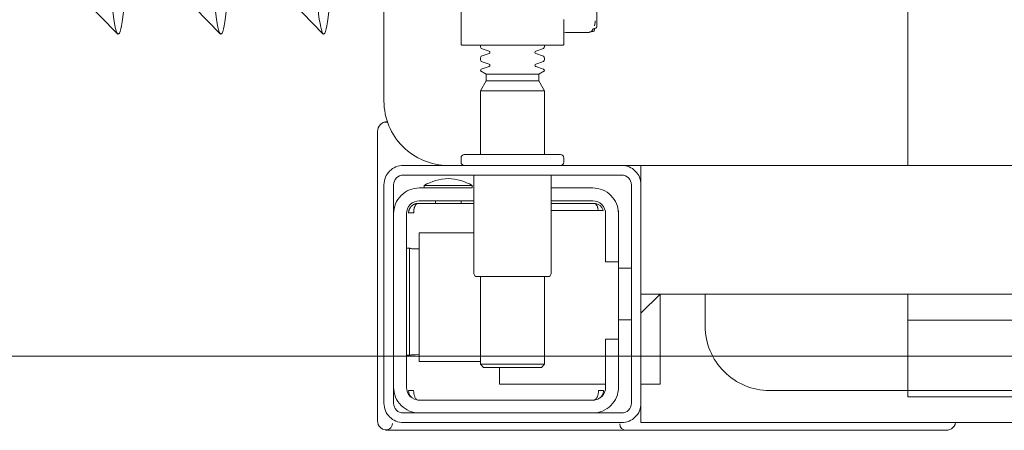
# Model space of a CAD drawing. Header units: millimetres. Extents: x 23192 to 177760, y -399809 to -79279.
# Tile 508 of 656: x 73040.25 to 73055.58, y -197902.74 to -197896.35. Entities that reach past the tile are written whole.
import ezdxf

# ---------------------------------------------------------------- set-up
doc = ezdxf.new("R2010")
doc.units = ezdxf.units.MM
doc.layers.get('0').update_dxf_attribs({"lineweight": 0})
doc.layers.add('!! 2 ZABUDOWA GK-MDF', color=54, linetype='Continuous', lineweight=13)
doc.layers.add('!!_@ wypos sanit nd', color=7, linetype='Continuous', lineweight=0, plot=False)

# ---------------------------------------------------------------- blocks, each defined once
blk = doc.blocks.new('A$Cff2eaf8b')
for points in [[(-0.15993, -0.0325), (-0.17249, -0.0325, 0.405519), (-0.172, -0.032), (-0.172, -0.0313, 0.414214), (-0.1725, -0.0308), (-0.1875, -0.0308, 0.414214), (-0.188, -0.0313), (-0.188, -0.032, 0.405519), (-0.18751, -0.0325), (-0.19, -0.0325, -0.414214), (-0.2, -0.0225), (-0.2, 0.0575, -0.266001), (-0.19506, 0.06612)], [(-0.188, 0.06265), (-0.188, -0.01362, 0.414214), (-0.1878, -0.01382), (-0.17545, -0.01382), (-0.1722, -0.01382, 0.414214), (-0.172, -0.01362), (-0.172, -0.00982)], [(-0.185, -0.01382), (-0.185, -0.01406, -0.050055), (-0.18485, -0.01432), (-0.18364, -0.01473, -0.719897), (-0.18364, -0.01511), (-0.18485, -0.01552, -0.050055), (-0.185, -0.01578), (-0.185, -0.01606, -0.050055), (-0.18485, -0.01632), (-0.18364, -0.01673, -0.719897), (-0.18364, -0.01711), (-0.18485, -0.01752, -0.050055), (-0.185, -0.01778), (-0.1841, -0.0183), (-0.1841, -0.01936), (-0.185, -0.02092), (-0.185, -0.0308)], [(-0.175, -0.01382), (-0.175, -0.01406, 0.050055), (-0.17515, -0.01432), (-0.17636, -0.01473, 0.719897), (-0.17636, -0.01511), (-0.17515, -0.01552, 0.050055), (-0.175, -0.01578), (-0.175, -0.01606, 0.050055), (-0.17515, -0.01632), (-0.17636, -0.01673, 0.719897), (-0.17636, -0.01711), (-0.17515, -0.01752, 0.050055), (-0.175, -0.01778), (-0.1759, -0.0183), (-0.1759, -0.01936), (-0.175, -0.02092), (-0.175, -0.0308)], [(-0.20011, -0.02584, 0.091301), (-0.20056, -0.02614, 0.198909), (-0.20099, -0.02721)], [(-0.19945, -0.02578, 0.170835), (-0.20011, -0.02584)], [(-0.18625, -0.03562, 0.119096), (-0.19, -0.03454, 0.119096), (-0.19375, -0.03562)], [(-0.186, -0.034), (-0.186, -0.0493, 0.414214), (-0.1855, -0.0498), (-0.1745, -0.0498, 0.414214), (-0.174, -0.0493), (-0.174, -0.034)], [(-0.1985, -0.04, -0.414214), (-0.1945, -0.036), (-0.18625, -0.036), (-0.18625, -0.03562), (-0.19375, -0.03562), (-0.19375, -0.036)], [(-0.174, -0.036), (-0.1675, -0.036, -0.414214), (-0.1635, -0.04), (-0.16353, -0.0395)], [(-0.186, -0.038), (-0.1945, -0.038, 0.414214), (-0.1965, -0.04), (-0.1965, -0.067, 0.414214), (-0.1945, -0.069), (-0.1675, -0.069, 0.414214), (-0.1655, -0.067), (-0.1655, -0.0595), (-0.1635, -0.0595), (-0.1635, -0.04)], [(-0.1635, -0.0475), (-0.1655, -0.0475), (-0.1655, -0.04, 0.414214), (-0.1675, -0.038), (-0.174, -0.038)], [(-0.1945, -0.06193), (-0.19515, -0.06194), (-0.19542, -0.06194), (-0.1956, -0.06194), (-0.19567, -0.06194, 0.116465), (-0.19589, -0.062), (-0.19601, -0.06205), (-0.19601, -0.04535), (-0.19589, -0.0454, 0.116465), (-0.19567, -0.04546), (-0.19542, -0.04546), (-0.19515, -0.04546), (-0.1945, -0.04547)], [(-0.15, -0.0525), (-0.15, -0.0575, 0.414214), (-0.14, -0.0675), (-0.11847, -0.0675), (-0.11847, -0.0525)], [(-0.1675, -0.071, 0.414214), (-0.1635, -0.067), (-0.1635, -0.0595)], [(-0.1985, -0.067, 0.414214), (-0.1945, -0.071)], [(-0.20099, -0.0722, 0.198909), (-0.20056, -0.07326, 0.091301), (-0.20011, -0.07356)], [(-0.16237, -0.07369), (-0.1625, -0.07369), (-0.16269, -0.07369), (-0.16294, -0.07369), (-0.16323, -0.07369), (-0.16357, -0.07369), (-0.16393, -0.07369), (-0.16428, -0.07369), (-0.19771, -0.07369), (-0.19841, -0.07369), (-0.19903, -0.07369), (-0.19948, -0.07369), (-0.19961, -0.07369), (-0.19973, -0.07367), (-0.19984, -0.07365), (-0.20003, -0.07359, 0.517033), (-0.1987, -0.07266)], [(-0.1633, -0.0727, 0.412536), (-0.1623, -0.0737), (-0.11251, -0.0737), (-0.11222, -0.07367), (-0.11194, -0.07358), (-0.11168, -0.07345), (-0.11145, -0.07326), (-0.11126, -0.07304), (-0.11112, -0.07278), (-0.11104, -0.0725)]]:
    blk.add_lwpolyline(points, format="xyb")
for points in [[(-0.11847, -0.0325), (-0.11847, 0.0575), (0.11153, 0.0575), (0.11153, -0.0325)], [(-0.16688, -0.0007), (-0.16688, -0.01094), (-0.16692, -0.01107), (-0.16701, -0.01115), (-0.16725, -0.0112), (-0.16725, -0.01147), (-0.16728, -0.01157), (-0.16735, -0.01164), (-0.16746, -0.01168), (-0.16762, -0.01169), (-0.16775, -0.0117), (-0.16789, -0.01172), (-0.16797, -0.01179), (-0.16807, -0.01182), (-0.1682, -0.01182), (-0.17167, -0.01182), (-0.172, -0.01177)], [(-0.24945, -0.00383), (-0.24147, -0.01202)], [(-0.24136, -0.00387), (-0.23342, -0.00387), (-0.22548, -0.01202)], [(-0.22538, -0.00387), (-0.21743, -0.00387), (-0.2095, -0.01202)], [(-0.16713, -0.01002), (-0.16714, -0.01028), (-0.16723, -0.01081)], [(-0.16738, -0.01122), (-0.16772, -0.01167), (-0.16829, -0.01182)], [(-0.1841, -0.0183), (-0.1759, -0.0183)], [(-0.1759, -0.01936), (-0.1841, -0.01936)], [(-0.175, -0.02092), (-0.185, -0.02092)], [(-0.20001, -0.0258), (-0.19988, -0.02576), (-0.19976, -0.02573), (-0.19963, -0.02571), (-0.19948, -0.02571)], [(-0.20099, -0.02721), (-0.20099, -0.0722)], [(-0.16, -0.0355), (-0.16, -0.0325), (0.16, -0.0325), (0.16, -0.0355)], [(-0.16, -0.0485), (-0.16, -0.0365)], [(-0.192, -0.038), (-0.192, -0.0384)], [(-0.188, -0.038), (-0.188, -0.0384)], [(-0.19478, -0.0384), (-0.186, -0.0384)], [(-0.16664, -0.0395), (-0.16666, -0.03934), (-0.16669, -0.03923), (-0.16672, -0.03912), (-0.16675, -0.03902), (-0.16679, -0.03892), (-0.16684, -0.03881), (-0.16689, -0.03872), (-0.16695, -0.03863), (-0.16702, -0.03855), (-0.1671, -0.03848), (-0.16718, -0.03843), (-0.16729, -0.0384), (-0.16718, -0.03841), (-0.16708, -0.03842), (-0.16696, -0.03845), (-0.16686, -0.03848), (-0.16677, -0.03851), (-0.16666, -0.03856), (-0.16657, -0.03861), (-0.16646, -0.03868), (-0.16636, -0.03876), (-0.16627, -0.03884), (-0.16618, -0.03894), (-0.1661, -0.03904), (-0.16603, -0.03915), (-0.16598, -0.03926), (-0.16593, -0.03938), (-0.16589, -0.0395), (-0.174, -0.0395)], [(-0.174, -0.0384), (-0.16722, -0.0384)], [(-0.185, -0.063), (-0.1945, -0.063), (-0.1945, -0.043), (-0.186, -0.043)], [(-0.19591, -0.04539), (-0.19602, -0.04539), (-0.19616, -0.04539), (-0.19632, -0.04539), (-0.1965, -0.04539)], [(-0.1615, -0.0485), (-0.1635, -0.0485)], [(-0.185, -0.0498), (-0.185, -0.06342), (-0.1845, -0.06392), (-0.1755, -0.06392), (-0.175, -0.06342), (-0.175, -0.0498)], [(0.16, -0.0555), (0.157, -0.0525), (0.16, -0.0525), (-0.16, -0.0525), (-0.157, -0.0525), (-0.16, -0.0555)], [(-0.157, -0.0525), (-0.157, -0.0665), (-0.16, -0.0665)], [(0.10602, -0.0525), (0.10602, -0.05658), (-0.11847, -0.05658)], [(-0.1615, -0.0565), (-0.1635, -0.0565)], [(-0.1965, -0.06201), (-0.19632, -0.06201), (-0.19616, -0.06201), (-0.19602, -0.06201), (-0.19591, -0.06201)], [(-0.175, -0.06342), (-0.185, -0.06342)], [(-0.182, -0.06392), (-0.182, -0.0665), (-0.1655, -0.0665)], [(-0.16636, -0.06865), (-0.16625, -0.06854), (-0.16619, -0.06847), (-0.16612, -0.06839), (-0.16606, -0.0683), (-0.16601, -0.0682), (-0.16596, -0.06811), (-0.16592, -0.06801), (-0.16589, -0.0679), (-0.16586, -0.0678), (-0.16584, -0.06769), (-0.16583, -0.06759), (-0.16583, -0.06749), (-0.16593, -0.0675), (-0.16607, -0.0675), (-0.1663, -0.0675), (-0.16641, -0.0675), (-0.16651, -0.0675), (-0.16661, -0.0675), (-0.16661, -0.0676), (-0.16662, -0.0677), (-0.16663, -0.0678), (-0.16664, -0.0679), (-0.16665, -0.068), (-0.16667, -0.06811), (-0.1667, -0.06821), (-0.16673, -0.06831), (-0.16676, -0.06841), (-0.1668, -0.06852), (-0.16685, -0.06862), (-0.1669, -0.06871), (-0.16697, -0.0688), (-0.16704, -0.06887), (-0.16712, -0.06893), (-0.16725, -0.069), (-0.19475, -0.069), (-0.19493, -0.0689), (-0.19501, -0.06882), (-0.19508, -0.06874), (-0.19513, -0.06865), (-0.19518, -0.06855), (-0.19522, -0.06846), (-0.19526, -0.06835), (-0.19529, -0.06825), (-0.19532, -0.06813), (-0.19534, -0.06803), (-0.19536, -0.06793), (-0.19537, -0.06783), (-0.19538, -0.06772), (-0.19539, -0.0676), (-0.19539, -0.0675), (-0.19617, -0.06751), (-0.19616, -0.06762), (-0.19615, -0.06772), (-0.19613, -0.06783), (-0.19611, -0.06793), (-0.19607, -0.06803), (-0.19603, -0.06813), (-0.19598, -0.06823), (-0.19593, -0.06832), (-0.19586, -0.06841), (-0.19579, -0.06849), (-0.19572, -0.06857), (-0.19563, -0.06865)], [(-0.03305, -0.0725), (-0.16, -0.0725), (-0.16, -0.0695)]]:
    blk.add_lwpolyline(points)
for points in [[(-0.2, -0.0695), (-0.2, -0.0355, -0.414214), (-0.197, -0.0325), (-0.163, -0.0325, -0.414214), (-0.16, -0.0355), (-0.16, -0.0695, -0.414214), (-0.163, -0.0725), (-0.197, -0.0725, -0.414214)], [(-0.1615, -0.0355), (-0.1615, -0.0695, -0.414214), (-0.163, -0.071), (-0.197, -0.071, -0.414214), (-0.1985, -0.0695), (-0.1985, -0.0355, -0.414214), (-0.197, -0.034), (-0.163, -0.034, -0.414214)]]:
    blk.add_lwpolyline(points, format="xyb", close=True)
for points in [[(-0.19467, -0.0384), (-0.19467, -0.0384), (-0.19467, -0.0384), (-0.19466, -0.0384), (-0.19466, -0.0384), (-0.19466, -0.0384), (-0.19466, -0.0384), (-0.19466, -0.0384), (-0.19466, -0.0384), (-0.19466, -0.0384), (-0.19466, -0.0384), (-0.19466, -0.0384), (-0.19466, -0.0384), (-0.19466, -0.0384), (-0.19466, -0.0384), (-0.19467, -0.0384), (-0.19467, -0.0384), (-0.19467, -0.0384), (-0.19467, -0.0384), (-0.19467, -0.0384), (-0.19468, -0.0384), (-0.19468, -0.0384), (-0.19468, -0.0384), (-0.19469, -0.0384), (-0.1947, -0.0384), (-0.19471, -0.0384), (-0.19471, -0.0384), (-0.19471, -0.0384), (-0.19471, -0.0384), (-0.19472, -0.0384), (-0.19472, -0.0384), (-0.19472, -0.0384), (-0.19472, -0.03841), (-0.19473, -0.03841), (-0.19473, -0.03841), (-0.19473, -0.03841), (-0.19473, -0.03841), (-0.19473, -0.03841), (-0.19474, -0.03841), (-0.19474, -0.03841), (-0.19474, -0.03841), (-0.19474, -0.03841), (-0.19474, -0.03841), (-0.19474, -0.03841), (-0.19475, -0.03841), (-0.19475, -0.03841), (-0.19475, -0.03841), (-0.19475, -0.03841), (-0.19476, -0.03841), (-0.19476, -0.03841), (-0.19476, -0.03841), (-0.19476, -0.03841), (-0.19477, -0.03842), (-0.19477, -0.03842), (-0.19477, -0.03842), (-0.19478, -0.03842), (-0.19479, -0.03842), (-0.19479, -0.03842), (-0.1948, -0.03843), (-0.19481, -0.03843), (-0.19481, -0.03843), (-0.19482, -0.03844), (-0.19483, -0.03844), (-0.19484, -0.03844), (-0.19484, -0.03845), (-0.19485, -0.03845), (-0.19486, -0.03845), (-0.19486, -0.03846), (-0.19487, -0.03846), (-0.19488, -0.03847), (-0.19489, -0.03847), (-0.19489, -0.03848), (-0.1949, -0.03848), (-0.19491, -0.03849), (-0.19491, -0.03849), (-0.19492, -0.0385), (-0.19493, -0.0385), (-0.19493, -0.03851), (-0.19494, -0.03851), (-0.19495, -0.03852), (-0.19495, -0.03852), (-0.19496, -0.03853), (-0.19497, -0.03854), (-0.19497, -0.03854), (-0.19498, -0.03855), (-0.19499, -0.03856), (-0.19499, -0.03856), (-0.195, -0.03857), (-0.19501, -0.03858), (-0.19501, -0.03859), (-0.19502, -0.03859), (-0.19503, -0.0386), (-0.19503, -0.03861), (-0.19504, -0.03862), (-0.19505, -0.03862), (-0.19505, -0.03863), (-0.19506, -0.03864), (-0.19507, -0.03865), (-0.19507, -0.03866), (-0.19508, -0.03867), (-0.19508, -0.03868), (-0.19509, -0.03869), (-0.1951, -0.03869), (-0.1951, -0.0387), (-0.19511, -0.03871), (-0.19511, -0.03872), (-0.19512, -0.03873), (-0.19512, -0.03874), (-0.19513, -0.03875), (-0.19514, -0.03876), (-0.19514, -0.03877), (-0.19515, -0.03878), (-0.19515, -0.03879), (-0.19516, -0.0388), (-0.19516, -0.03881), (-0.19517, -0.03882), (-0.19517, -0.03884), (-0.19518, -0.03885), (-0.19518, -0.03886), (-0.19519, -0.03887), (-0.1952, -0.03888), (-0.1952, -0.03889), (-0.19521, -0.0389), (-0.19521, -0.03891), (-0.19521, -0.03893), (-0.19522, -0.03894), (-0.19522, -0.03895), (-0.19523, -0.03896), (-0.19523, -0.03897), (-0.19524, -0.03899), (-0.19524, -0.039), (-0.19525, -0.03901), (-0.19525, -0.03902), (-0.19526, -0.03905), (-0.19527, -0.03907), (-0.19528, -0.0391), (-0.19528, -0.03912), (-0.19529, -0.03915), (-0.1953, -0.03918), (-0.19531, -0.0392), (-0.19531, -0.03923), (-0.19532, -0.03926), (-0.19532, -0.03928), (-0.19533, -0.03931), (-0.19533, -0.03933), (-0.19534, -0.03936), (-0.19534, -0.03939), (-0.19535, -0.03941), (-0.19535, -0.03944), (-0.19536, -0.03947), (-0.19536, -0.03949), (-0.19536, -0.03952), (-0.19537, -0.03955), (-0.19537, -0.03957), (-0.19537, -0.0396), (-0.19537, -0.03961), (-0.19537, -0.03962), (-0.19538, -0.03963), (-0.19538, -0.03963), (-0.19538, -0.03964), (-0.19538, -0.03965), (-0.19538, -0.03965), (-0.19538, -0.03966), (-0.19538, -0.03966), (-0.19538, -0.03967), (-0.19538, -0.03967), (-0.19538, -0.03968), (-0.19538, -0.03969), (-0.19538, -0.03969), (-0.19538, -0.0397), (-0.19538, -0.0397), (-0.19538, -0.0397), (-0.19538, -0.03971), (-0.19538, -0.03971), (-0.19538, -0.03972), (-0.19538, -0.03972), (-0.19538, -0.03972), (-0.19538, -0.03973), (-0.19538, -0.03973), (-0.19538, -0.03973), (-0.19538, -0.03974), (-0.19538, -0.03974), (-0.19538, -0.03974), (-0.19538, -0.03974), (-0.19538, -0.03975), (-0.19538, -0.03975), (-0.19538, -0.03975), (-0.19538, -0.03976), (-0.19538, -0.03976), (-0.19538, -0.03977), (-0.19538, -0.03977), (-0.19539, -0.03978), (-0.19539, -0.03978), (-0.19539, -0.03979), (-0.19539, -0.03979), (-0.19539, -0.03979), (-0.19539, -0.0398), (-0.19539, -0.0398), (-0.19539, -0.03981), (-0.19539, -0.03981), (-0.19539, -0.03982), (-0.19538, -0.03982), (-0.19538, -0.03983), (-0.19538, -0.03983), (-0.19538, -0.03984), (-0.19538, -0.03984), (-0.19538, -0.03984), (-0.19538, -0.03985), (-0.19538, -0.03986), (-0.19538, -0.03986), (-0.19538, -0.03987), (-0.19538, -0.03987), (-0.19538, -0.03987), (-0.19538, -0.03988), (-0.19538, -0.03988), (-0.19538, -0.03989), (-0.19538, -0.03989), (-0.19538, -0.03989), (-0.19538, -0.03989), (-0.19538, -0.0399), (-0.19538, -0.0399), (-0.19539, -0.0399), (-0.19539, -0.0399), (-0.19539, -0.0399), (-0.19539, -0.0399), (-0.19539, -0.0399), (-0.19539, -0.03991), (-0.1954, -0.03991), (-0.1954, -0.03991), (-0.1954, -0.03991), (-0.1954, -0.03991), (-0.1954, -0.03991), (-0.19541, -0.03991), (-0.19541, -0.03991), (-0.19542, -0.03991), (-0.19542, -0.03991), (-0.19543, -0.0399), (-0.19544, -0.0399), (-0.19545, -0.0399), (-0.19545, -0.0399), (-0.19546, -0.0399), (-0.19546, -0.0399), (-0.19547, -0.0399), (-0.19547, -0.0399), (-0.19548, -0.0399), (-0.19549, -0.0399), (-0.1955, -0.0399), (-0.1955, -0.0399), (-0.19551, -0.0399), (-0.19552, -0.0399), (-0.19553, -0.0399), (-0.19554, -0.0399), (-0.19555, -0.0399), (-0.19556, -0.0399), (-0.19557, -0.0399), (-0.19558, -0.0399), (-0.19559, -0.0399), (-0.19561, -0.0399), (-0.19564, -0.0399), (-0.19566, -0.0399), (-0.19568, -0.0399), (-0.1957, -0.0399), (-0.19574, -0.0399), (-0.19576, -0.0399), (-0.19578, -0.0399), (-0.19595, -0.0399), (-0.19596, -0.0399), (-0.19598, -0.0399), (-0.19599, -0.0399), (-0.19601, -0.0399), (-0.19602, -0.0399), (-0.19603, -0.0399), (-0.19604, -0.0399), (-0.19605, -0.0399), (-0.19606, -0.0399), (-0.19607, -0.0399), (-0.19608, -0.0399), (-0.19609, -0.0399), (-0.1961, -0.0399), (-0.19611, -0.0399), (-0.19612, -0.0399), (-0.19613, -0.03989), (-0.19614, -0.03989), (-0.19614, -0.03989), (-0.19615, -0.03989), (-0.19615, -0.03989), (-0.19615, -0.03989), (-0.19615, -0.03989), (-0.19616, -0.03989), (-0.19616, -0.03989), (-0.19616, -0.03989), (-0.19616, -0.0399), (-0.19616, -0.0399), (-0.19616, -0.0399), (-0.19616, -0.0399), (-0.19616, -0.0399), (-0.19617, -0.0399), (-0.19617, -0.03991), (-0.19617, -0.03991), (-0.19617, -0.03991), (-0.19617, -0.03991), (-0.19617, -0.03991), (-0.19617, -0.03991), (-0.19617, -0.03991), (-0.19617, -0.03991), (-0.19617, -0.03991), (-0.19617, -0.03991), (-0.19617, -0.0399), (-0.19617, -0.0399), (-0.19617, -0.0399), (-0.19617, -0.03989), (-0.19617, -0.03989), (-0.19617, -0.03989), (-0.19617, -0.03988), (-0.19617, -0.03987), (-0.19617, -0.03986), (-0.19617, -0.03985), (-0.19617, -0.03984), (-0.19617, -0.03984), (-0.19617, -0.03984), (-0.19617, -0.03983), (-0.19617, -0.03983), (-0.19617, -0.03982), (-0.19617, -0.03982), (-0.19617, -0.03981), (-0.19616, -0.0398), (-0.19616, -0.03979), (-0.19616, -0.03979), (-0.19616, -0.03978), (-0.19616, -0.03978), (-0.19616, -0.03977), (-0.19616, -0.03977), (-0.19616, -0.03977), (-0.19616, -0.03976), (-0.19616, -0.03976), (-0.19616, -0.03975), (-0.19616, -0.03975), (-0.19616, -0.03974), (-0.19616, -0.03974), (-0.19616, -0.03973), (-0.19616, -0.03973), (-0.19616, -0.03972), (-0.19616, -0.03972), (-0.19616, -0.03972), (-0.19616, -0.03972), (-0.19616, -0.03971), (-0.19616, -0.03971), (-0.19616, -0.0397), (-0.19615, -0.0397), (-0.19615, -0.0397), (-0.19615, -0.03969), (-0.19615, -0.03969), (-0.19615, -0.03968), (-0.19615, -0.03967), (-0.19615, -0.03967), (-0.19615, -0.03966), (-0.19615, -0.03966), (-0.19615, -0.03965), (-0.19615, -0.03964), (-0.19614, -0.03964), (-0.19614, -0.03963), (-0.19614, -0.03962), (-0.19614, -0.03962), (-0.19614, -0.03961), (-0.19614, -0.0396), (-0.19614, -0.03959), (-0.19613, -0.03958), (-0.19613, -0.03958), (-0.19613, -0.03957), (-0.19613, -0.03955), (-0.19612, -0.03954), (-0.19612, -0.03952), (-0.19611, -0.0395), (-0.19611, -0.03949), (-0.1961, -0.03947), (-0.1961, -0.03945), (-0.19609, -0.03944), (-0.19609, -0.03942), (-0.19608, -0.03941), (-0.19608, -0.03939), (-0.19607, -0.03937), (-0.19607, -0.03936), (-0.19606, -0.03934), (-0.19605, -0.03933), (-0.19605, -0.03931), (-0.19604, -0.0393), (-0.19603, -0.03928), (-0.19603, -0.03927), (-0.19602, -0.03925), (-0.19601, -0.03923), (-0.196, -0.03922), (-0.196, -0.0392), (-0.19599, -0.03919), (-0.19598, -0.03918), (-0.19597, -0.03916), (-0.19596, -0.03915), (-0.19596, -0.03913), (-0.19595, -0.03912), (-0.19594, -0.0391), (-0.19593, -0.03909), (-0.19592, -0.03907), (-0.19591, -0.03906), (-0.1959, -0.03905), (-0.19589, -0.03903), (-0.19588, -0.03902), (-0.19587, -0.03901), (-0.19586, -0.03899), (-0.19585, -0.03898), (-0.19584, -0.03897), (-0.19583, -0.03895), (-0.19582, -0.03894), (-0.19581, -0.03893), (-0.1958, -0.03891), (-0.19579, -0.0389), (-0.19577, -0.03889), (-0.19576, -0.03888), (-0.19575, -0.03886), (-0.19574, -0.03885), (-0.19573, -0.03884), (-0.19572, -0.03883), (-0.1957, -0.03882), (-0.19569, -0.0388), (-0.19568, -0.03879), (-0.19567, -0.03878), (-0.19565, -0.03877), (-0.19564, -0.03876), (-0.19563, -0.03875), (-0.19562, -0.03874), (-0.1956, -0.03873), (-0.19559, -0.03872), (-0.19558, -0.03871), (-0.19556, -0.0387), (-0.19555, -0.03869), (-0.19554, -0.03868), (-0.19552, -0.03867), (-0.19551, -0.03866), (-0.19549, -0.03865), (-0.19548, -0.03864), (-0.19547, -0.03863), (-0.19545, -0.03862), (-0.19544, -0.03861), (-0.19542, -0.0386), (-0.19541, -0.0386), (-0.19539, -0.03859), (-0.19538, -0.03858), (-0.19536, -0.03857), (-0.19535, -0.03856), (-0.19533, -0.03856), (-0.19532, -0.03855), (-0.1953, -0.03854), (-0.19529, -0.03853), (-0.19527, -0.03853), (-0.19526, -0.03852), (-0.19524, -0.03851), (-0.19522, -0.03851), (-0.19521, -0.0385), (-0.19519, -0.0385), (-0.19518, -0.03849), (-0.19516, -0.03848), (-0.19515, -0.03848), (-0.19513, -0.03847), (-0.19511, -0.03847), (-0.1951, -0.03846), (-0.19508, -0.03846), (-0.19506, -0.03845), (-0.19505, -0.03845), (-0.19503, -0.03845), (-0.19502, -0.03844), (-0.195, -0.03844), (-0.19498, -0.03843), (-0.19497, -0.03843), (-0.19495, -0.03843), (-0.19493, -0.03842), (-0.19492, -0.03842), (-0.19491, -0.03842), (-0.1949, -0.03842), (-0.19489, -0.03842), (-0.19488, -0.03842), (-0.19487, -0.03841), (-0.19486, -0.03841), (-0.19485, -0.03841), (-0.19484, -0.03841), (-0.19483, -0.03841), (-0.19481, -0.03841), (-0.1948, -0.03841), (-0.19479, -0.03841), (-0.19479, -0.03841), (-0.19478, -0.03841), (-0.19478, -0.0384), (-0.19477, -0.0384), (-0.19477, -0.0384), (-0.19476, -0.0384), (-0.19475, -0.0384), (-0.19474, -0.0384), (-0.19474, -0.0384), (-0.19473, -0.0384), (-0.19473, -0.0384), (-0.19471, -0.0384), (-0.19471, -0.0384), (-0.1947, -0.0384), (-0.1947, -0.0384), (-0.19469, -0.0384), (-0.19469, -0.0384), (-0.19469, -0.0384), (-0.19469, -0.0384), (-0.19468, -0.0384), (-0.19468, -0.0384), (-0.19468, -0.0384), (-0.19468, -0.0384), (-0.19467, -0.0384), (-0.19467, -0.0384), (-0.19467, -0.0384)], [(-0.11847, -0.0685), (0.11153, -0.0685), (0.11153, -0.0675), (-0.11847, -0.0675)]]:
    blk.add_lwpolyline(points, close=True)
for centre, major_axis, ratio, start_param, end_param in [((-0.24136, 0.04363), (0, 0.0557), 0.04256, 0.705617, 3.691026), ((-0.22538, 0.04363), (0, 0.0557), 0.04256, 0.705617, 3.691026), ((-0.20939, 0.04363), (0, 0.0557), 0.04256, 0.705617, 3.691026), ((-0.16763, -0.01149), (0.000004, -0.0002), 0.133184, 6.278107, 6.278112), ((-0.16723, -0.011), (0.000013, -0.0002), 0.223, 6.276731, 6.276777)]:
    blk.add_ellipse(centre, major_axis=major_axis, ratio=ratio, start_param=start_param, end_param=end_param)

msp = doc.modelspace()

# ---------------------------------------------------------------- linework, layer by layer
at = {"layer": '!! 2 ZABUDOWA GK-MDF'}
msp.add_lwpolyline([(73116.42327, -197901.5883), (73015.42327, -197901.5883)], dxfattribs=at)

# ---------------------------------------------------------------- block references
at = {"layer": '!!_@ wypos sanit nd', "xscale": 100, "yscale": 100, "zscale": 100}
msp.add_blockref('A$Cff2eaf8b', (73065.92327, -197895.3703), dxfattribs=at)

doc.saveas('drawing.dxf')
